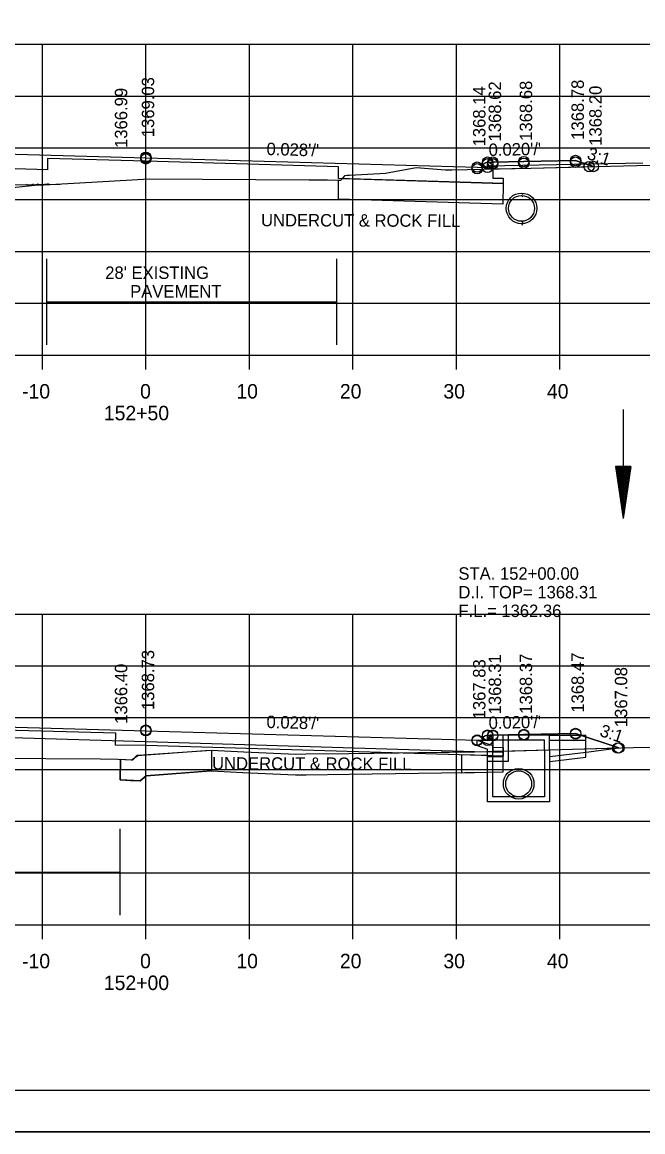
# Model space of a CAD drawing. Extents: x 1374311 to 1383814, y 384102 to 406278.
# Drawn here: x 1381616.7 to 1381676.7, y 392218.1 to 392325.2 of the extents above; entities that cross this region are included whole.
import ezdxf

# ---------------------------------------------------------------- set-up
doc = ezdxf.new("R2010")
doc.units = 0
for name, color, linetype in [('R_Axis', 7, 'Continuous'), ('R_Axis Annot', 7, 'Continuous'), ('R_Border', 7, 'Continuous'), ('R_Draft', 7, 'Continuous'), ('R_Exist Surface', 7, 'Continuous'), ('R_Fin Surface', 7, 'Continuous'), ('R_Grid', 7, 'Continuous'), ('R_No Plot', 7, 'Continuous'), ('R_Water', 7, 'Continuous'), ('R_Water Annot', 7, 'Continuous'), ('R_Xsect Elev', 7, 'Continuous'), ('R_Xsect Slope', 7, 'Continuous')]:
    doc.layers.add(name, color=color, linetype=linetype)

msp = doc.modelspace()

# ---------------------------------------------------------------- linework, layer by layer
at = {"layer": 'R_Axis'}
for p, q in [((1381488.66, 392293.09), (1381768.66, 392293.09)), ((1381618.66, 392291.69), (1381618.66, 392293.09)), ((1381628.66, 392291.69), (1381628.66, 392293.09)), ((1381638.66, 392291.69), (1381638.66, 392293.09)), ((1381648.66, 392291.69), (1381648.66, 392293.09)), ((1381658.66, 392291.69), (1381658.66, 392293.09)), ((1381668.66, 392291.69), (1381668.66, 392293.09)), ((1381488.66, 392238.09), (1381768.66, 392238.09)), ((1381618.66, 392236.69), (1381618.66, 392238.09)), ((1381628.66, 392236.69), (1381628.66, 392238.09)), ((1381638.66, 392236.69), (1381638.66, 392238.09)), ((1381648.66, 392236.69), (1381648.66, 392238.09)), ((1381658.66, 392236.69), (1381658.66, 392238.09)), ((1381668.66, 392236.69), (1381668.66, 392238.09))]:
    msp.add_line(p, q, dxfattribs=at)
at = {"layer": 'R_Border'}
msp.add_line((1381786.84, 392222.09), (1381470.66, 392222.09), dxfattribs=at)
at = {"layer": 'R_Draft'}
for p, q in [((1381661.67, 392311.36), (1381676.66, 392311.66)), ((1381674.02, 392282.32), (1381674.77, 392277.32)), ((1381675.52, 392282.32), (1381674.02, 392282.32)), ((1381674.15, 392282.32), (1381674.77, 392278.16)), ((1381674.27, 392282.32), (1381674.77, 392279.02)), ((1381674.4, 392282.32), (1381674.77, 392279.85)), ((1381674.53, 392282.32), (1381674.77, 392280.7)), ((1381674.65, 392282.32), (1381674.77, 392281.53)), ((1381675.52, 392282.32), (1381674.77, 392277.32)), ((1381675.01, 392282.32), (1381674.77, 392280.7)), ((1381675.27, 392282.32), (1381674.77, 392279.02)), ((1381675.4, 392282.32), (1381674.77, 392278.16)), ((1381675.14, 392282.32), (1381674.77, 392279.85)), ((1381674.89, 392282.32), (1381674.77, 392281.53))]:
    msp.add_line(p, q, dxfattribs=at)
at = {"layer": 'R_Exist Surface'}
for p, q in [((1381664.93, 392308.73), (1381665.08, 392308.58)), ((1381664.93, 392305.77), (1381665.08, 392305.63))]:
    msp.add_line(p, q, dxfattribs=at)
for points in [[(1381614.86, 392309.18), (1381617.93, 392309.48), (1381618.8, 392309.52), (1381622.28, 392309.71), (1381628.98, 392310.1), (1381644.42, 392310.01), (1381646.13, 392310), (1381646.2, 392310), (1381647.5, 392309.97), (1381647.68, 392310.17), (1381647.91, 392310.43), (1381648.09, 392310.44), (1381648.33, 392310.44), (1381651.81, 392310.66), (1381654.78, 392311.18), (1381657.6, 392310.97), (1381658.22, 392310.96), (1381665.83, 392311.14), (1381676.07, 392311.39), (1381679.57, 392311.41)], [(1381608.44, 392254.21), (1381624.29, 392254.1), (1381625.96, 392254.09), (1381627.27, 392254.01), (1381627.39, 392254), (1381627.43, 392254.04), (1381627.83, 392254.45), (1381628.21, 392254.46), (1381628.26, 392254.46), (1381634.41, 392254.91), (1381634.99, 392254.94), (1381638.11, 392254.8), (1381643.14, 392254.57), (1381644.11, 392254.58), (1381648.27, 392254.63), (1381661.66, 392254.82), (1381675.76, 392255.2), (1381679.34, 392255.28)]]:
    msp.add_lwpolyline(points, dxfattribs=at)
for centre in [(1381664.95, 392307.25), (1381664.67, 392251.7)]:
    msp.add_circle(centre, 1.48, dxfattribs=at)
at = {"layer": 'R_Fin Surface'}
for points in [[(1381566.93, 392306.92), (1381587.15, 392313.66), (1381592.15, 392313.56), (1381595.15, 392313.5), (1381595.65, 392313.5), (1381595.66, 392313), (1381596.66, 392313.02), (1381628.66, 392312.12), (1381660.66, 392311.23), (1381661.66, 392311.21), (1381661.67, 392311.71), (1381662.17, 392311.71), (1381665.17, 392311.77), (1381670.17, 392311.87), (1381671.89, 392311.29)], [(1381662.17, 392311.35), (1381662.18, 392310.18), (1381663.18, 392310.16), (1381663.17, 392309.66), (1381662.17, 392309.69), (1381647.27, 392310.14), (1381647.27, 392311.27), (1381628.66, 392311.79), (1381619.15, 392312.05), (1381619.15, 392310.97), (1381595.15, 392311.71), (1381594.15, 392311.74), (1381594.16, 392312.24), (1381595.16, 392312.19), (1381595.15, 392313.27)], [(1381573.25, 392309.03), (1381580.83, 392309.04), (1381582.58, 392309.07), (1381596.83, 392309.27), (1381620.34, 392309.6)], [(1381663.17, 392309.66), (1381663.13, 392307.67), (1381647.27, 392308.14), (1381647.27, 392309.97)], [(1381559.76, 392251.68), (1381563.49, 392249.82), (1381567.39, 392251.77), (1381587.15, 392258.35), (1381592.15, 392258.25), (1381595.15, 392258.19), (1381595.65, 392258.19), (1381595.66, 392257.69), (1381596.66, 392257.71), (1381628.66, 392256.82), (1381660.66, 392255.92), (1381661.66, 392255.9), (1381661.67, 392256.4), (1381662.17, 392256.4), (1381665.17, 392256.46), (1381670.17, 392256.56), (1381674.36, 392255.17)], [(1381662.17, 392256.04), (1381662.18, 392254.88), (1381663.18, 392254.86), (1381663.17, 392254.36), (1381662.17, 392254.39), (1381628.66, 392255.4), (1381625.73, 392255.42), (1381625.74, 392256.6), (1381598.1, 392257.34), (1381598.1, 392256.28), (1381595.15, 392256.4), (1381594.15, 392256.43), (1381594.16, 392256.93), (1381595.16, 392256.89), (1381595.15, 392257.96)], [(1381626.2, 392254.08), (1381626.18, 392252.07), (1381627.18, 392252.01), (1381628.12, 392251.98), (1381628.69, 392252.48), (1381634.53, 392252.91), (1381635, 392252.94), (1381638.02, 392252.8), (1381643.1, 392252.57), (1381644.14, 392252.58), (1381648.3, 392252.63), (1381661.7, 392252.82), (1381663.18, 392252.86), (1381663.17, 392254.36)]]:
    msp.add_lwpolyline(points, dxfattribs=at)
for points in [[(1381647.27, 392309.97), (1381647.5, 392309.97), (1381647.65, 392310.13), (1381663.17, 392309.66), (1381663.13, 392307.67), (1381647.27, 392308.14), (1381647.27, 392309.97)], [(1381626.2, 392254.08), (1381627.27, 392254.01), (1381627.94, 392254.46), (1381634.99, 392254.94), (1381634.99, 392252.94), (1381628.69, 392252.48), (1381628.12, 392251.98), (1381626.18, 392252.07), (1381626.2, 392254.08)], [(1381659.15, 392254.47), (1381659.15, 392252.77), (1381661.67, 392252.83), (1381661.67, 392254.42), (1381659.15, 392254.49)]]:
    msp.add_lwpolyline(points, close=True, dxfattribs=at)
for centre, start_param, end_param in [((1381616.89, 392309.33), 0.371693, 1.086744), ((1381617.99, 392309.33), 1.968153, 2.695654), ((1381617.99, 392309.33), 0.714965, 1.228297), ((1381619.09, 392309.33), 1.719245, 2.331011), ((1381619.09, 392309.33), 1.020243, 1.477204)]:
    msp.add_ellipse(centre, major_axis=(0.5, 0), ratio=0.517889, start_param=start_param, end_param=end_param, dxfattribs=at)
at = {"layer": 'R_Grid'}
for p, q in [((1381488.66, 392323.09), (1381768.66, 392323.09)), ((1381618.66, 392293.09), (1381618.66, 392323.09)), ((1381628.66, 392293.09), (1381628.66, 392323.09)), ((1381638.66, 392293.09), (1381638.66, 392323.09)), ((1381648.66, 392293.09), (1381648.66, 392323.09)), ((1381658.66, 392293.09), (1381658.66, 392323.09)), ((1381668.66, 392293.09), (1381668.66, 392323.09)), ((1381488.66, 392318.09), (1381768.66, 392318.09)), ((1381488.66, 392313.09), (1381768.66, 392313.09)), ((1381488.66, 392308.09), (1381768.66, 392308.09)), ((1381488.66, 392303.09), (1381768.66, 392303.09)), ((1381488.66, 392298.09), (1381768.66, 392298.09)), ((1381488.66, 392293.09), (1381768.66, 392293.09)), ((1381488.66, 392268.09), (1381768.66, 392268.09)), ((1381618.66, 392238.09), (1381618.66, 392268.09)), ((1381628.66, 392238.09), (1381628.66, 392268.09)), ((1381638.66, 392238.09), (1381638.66, 392268.09)), ((1381648.66, 392238.09), (1381648.66, 392268.09)), ((1381658.66, 392238.09), (1381658.66, 392268.09)), ((1381668.66, 392238.09), (1381668.66, 392268.09)), ((1381488.66, 392263.09), (1381768.66, 392263.09)), ((1381488.66, 392258.09), (1381768.66, 392258.09)), ((1381488.66, 392253.09), (1381768.66, 392253.09)), ((1381488.66, 392248.09), (1381768.66, 392248.09)), ((1381488.66, 392243.09), (1381768.66, 392243.09)), ((1381488.66, 392238.09), (1381768.66, 392238.09))]:
    msp.add_line(p, q, dxfattribs=at)
at = {"layer": 'R_No Plot'}
msp.add_line((1381458.26, 392218.11), (1381791.59, 392218.11), dxfattribs=at)
for points in [[(1381458.25, 392431.44), (1381791.59, 392431.44), (1381791.59, 392218.11), (1381458.25, 392218.11)], [(1381704.58, 392427.55), (1381704.58, 392417.67), (1381740.31, 392417.67), (1381740.31, 392414.75), (1381763.51, 392414.75), (1381763.51, 392391.53), (1381786.84, 392391.53), (1381786.84, 392222.09), (1381470.66, 392222.09), (1381470.66, 392427.55)], [(1381662.17, 392311.05), (1381665.83, 392311.14), (1381671.89, 392311.29), (1381670.17, 392311.87), (1381665.17, 392311.77), (1381662.17, 392311.71)], [(1381663.17, 392254.86), (1381674.36, 392255.17), (1381670.17, 392256.56), (1381665.17, 392256.46), (1381662.17, 392256.4), (1381662.18, 392255.24), (1381663.18, 392255.22)], [(1381660.4, 392254.8), (1381661.66, 392254.82), (1381663.17, 392254.86), (1381663.17, 392254.72), (1381662.17, 392254.75)]]:
    msp.add_lwpolyline(points, close=True, dxfattribs=at)
msp.add_lwpolyline([(1381608.44, 392254.21), (1381624.29, 392254.1), (1381625.96, 392254.09), (1381627.27, 392254.01), (1381627.39, 392254), (1381627.43, 392254.04), (1381627.83, 392254.45), (1381628.21, 392254.46), (1381628.26, 392254.46), (1381634.41, 392254.91), (1381634.99, 392254.94), (1381638.11, 392254.8), (1381643.14, 392254.57), (1381644.11, 392254.58), (1381648.27, 392254.63), (1381660.4, 392254.8), (1381628.66, 392255.76), (1381595.15, 392256.76)], dxfattribs=at)
for centre in [(1381628.66, 392312.19), (1381628.66, 392312.12), (1381628.66, 392312.03), (1381660.66, 392311.23), (1381660.66, 392311.23), (1381660.66, 392311.07), (1381661.66, 392311.21), (1381661.67, 392311.71), (1381661.67, 392311.71), (1381661.67, 392311.55), (1381662.17, 392311.71), (1381662.17, 392311.71), (1381662.17, 392311.55), (1381665.17, 392311.77), (1381665.17, 392311.77), (1381665.17, 392311.61), (1381670.17, 392311.87), (1381670.17, 392311.87), (1381670.17, 392311.71), (1381671.48, 392311.28), (1381671.89, 392311.29), (1381671.89, 392311.29), (1381628.66, 392256.88), (1381628.66, 392256.83), (1381628.66, 392256.82), (1381661.67, 392256.4), (1381661.67, 392256.4), (1381661.67, 392256.35), (1381662.17, 392256.4), (1381662.17, 392256.4), (1381662.17, 392256.35), (1381665.17, 392256.46), (1381665.17, 392256.46), (1381665.17, 392256.41), (1381670.17, 392256.56), (1381670.17, 392256.56), (1381670.17, 392256.51), (1381660.66, 392255.92), (1381660.66, 392255.92), (1381660.66, 392255.87), (1381661.66, 392255.9), (1381674.24, 392255.15), (1381674.35, 392255.17), (1381674.36, 392255.17)]:
    msp.add_circle(centre, 0.5, dxfattribs=at)
at = {"layer": 'R_Water'}
for p, q in [((1381664.93, 392308.5), (1381665.08, 392308.36)), ((1381664.93, 392306), (1381665.08, 392305.86)), ((1381619.1, 392294.06), (1381619.1, 392302.38)), ((1381647.1, 392294.06), (1381647.1, 392302.38)), ((1381619.1, 392298.22), (1381647.1, 392298.22)), ((1381674.77, 392287.83), (1381674.77, 392277.32)), ((1381660.66, 392255.92), (1381662.16, 392255.4)), ((1381661.83, 392256.24), (1381661.91, 392256.4)), ((1381661.83, 392256.24), (1381662.16, 392255.9)), ((1381667.66, 392256.4), (1381661.91, 392256.4)), ((1381667.16, 392255.9), (1381662.16, 392255.9)), ((1381667.16, 392254.9), (1381667.16, 392255.9)), ((1381667.66, 392254.9), (1381667.66, 392256.4)), ((1381671.17, 392254.27), (1381671.17, 392256.4)), ((1381660.66, 392255.39), (1381661.66, 392255.05)), ((1381661.66, 392254.9), (1381661.66, 392255.05)), ((1381662.16, 392254.9), (1381662.16, 392255.4)), ((1381667.69, 392253.84), (1381671.17, 392254.27)), ((1381626.18, 392239.02), (1381626.18, 392247.34)), ((1381598.18, 392243.18), (1381626.18, 392243.18))]:
    msp.add_line(p, q, dxfattribs=at)
for points in [[(1381660.66, 392255.39), (1381660.66, 392255.92)], [(1381663.67, 392256.37), (1381663.67, 392253.84), (1381661.67, 392253.84), (1381661.67, 392254.34), (1381663.17, 392254.34), (1381663.17, 392256.36)], [(1381667.66, 392256.4), (1381669.17, 392256.4), (1381671.17, 392256.4)], [(1381667.66, 392255.9), (1381669.17, 392255.9), (1381671.17, 392255.9)], [(1381667.66, 392254.9), (1381667.66, 392249.95), (1381664.66, 392249.95), (1381661.66, 392249.95), (1381661.66, 392254.9)], [(1381667.16, 392254.9), (1381667.16, 392250.45), (1381664.66, 392250.45), (1381662.16, 392250.45), (1381662.16, 392254.9)], [(1381667.68, 392254.34), (1381671.19, 392254.77), (1381674.36, 392255.17)]]:
    msp.add_lwpolyline(points, dxfattribs=at)
for centre in [(1381664.95, 392307.25), (1381664.67, 392251.7)]:
    msp.add_circle(centre, 1.25, dxfattribs=at)

# ---------------------------------------------------------------- texts
at = {"layer": 'R_Axis Annot'}
for s, p in [('-10', (1381616.7, 392288.89)), ('0', (1381628.1, 392288.89)), ('10', (1381637.4, 392288.89)), ('20', (1381647.4, 392288.89)), ('30', (1381657.4, 392288.89)), ('40', (1381667.4, 392288.89)), ('152+50', (1381624.6, 392286.79)), ('-10', (1381616.7, 392233.89)), ('0', (1381628.1, 392233.89)), ('10', (1381637.4, 392233.89)), ('20', (1381647.4, 392233.89)), ('30', (1381657.4, 392233.89)), ('40', (1381667.4, 392233.89)), ('152+00', (1381624.6, 392231.79))]:
    msp.add_text(s, height=1.4, dxfattribs=at).set_placement(p)
at = {"layer": 'R_Fin Surface'}
for p in [(1381639.78, 392305.52), (1381635.05, 392253.08)]:
    msp.add_text('UNDERCUT & ROCK FILL', height=1.2, rotation=359.8099, dxfattribs=at).set_placement(p)
at = {"layer": 'R_Water'}
for s, p in [("28' EXISTING ", (1381624.73, 392300.44)), ('PAVEMENT', (1381627.14, 392298.64))]:
    msp.add_text(s, height=1.2, dxfattribs=at).set_placement(p)
at = {"layer": 'R_Water Annot'}
for s, p in [('STA. 152+00.00', (1381658.85, 392271.4)), ('D.I. TOP= 1368.31', (1381658.85, 392269.6)), ('F.L.= 1362.36', (1381658.85, 392267.8))]:
    msp.add_text(s, height=1.2, dxfattribs=at).set_placement(p)
at = {"layer": 'R_Xsect Elev'}
for s, p in [('1369.03', (1381629.46, 392314.12)), ('1368.14', (1381661.46, 392313.23)), ('1368.62', (1381662.97, 392313.71)), ('1368.68', (1381665.97, 392313.77)), ('1368.78', (1381670.97, 392313.87)), ('1368.20', (1381672.69, 392313.29)), ('1366.99', (1381626.86, 392313.08)), ('1368.73', (1381629.46, 392258.82)), ('1368.47', (1381670.97, 392258.56)), ('1366.40', (1381626.86, 392257.49)), ('1367.83', (1381661.46, 392257.92)), ('1368.31', (1381662.97, 392258.4)), ('1368.37', (1381665.97, 392258.46)), ('1367.08', (1381675.16, 392257.17))]:
    msp.add_text(s, height=1.2, rotation=90, dxfattribs=at).set_placement(p)
at = {"layer": 'R_Xsect Slope'}
for s, rotation, p in [("0.028'/'", 358.3961, (1381640.3, 392312.4)), ("0.020'/'", 1.1458, (1381661.78, 392312.3)), ('3:1', 341.5651, (1381671.19, 392312.05)), ("0.028'/'", 358.3961, (1381640.3, 392257.09)), ("0.020'/'", 1.1458, (1381661.78, 392256.99)), ('3:1', 341.5651, (1381672.42, 392256.34))]:
    msp.add_text(s, height=1.2, rotation=rotation, dxfattribs=at).set_placement(p)

doc.saveas('drawing.dxf')
